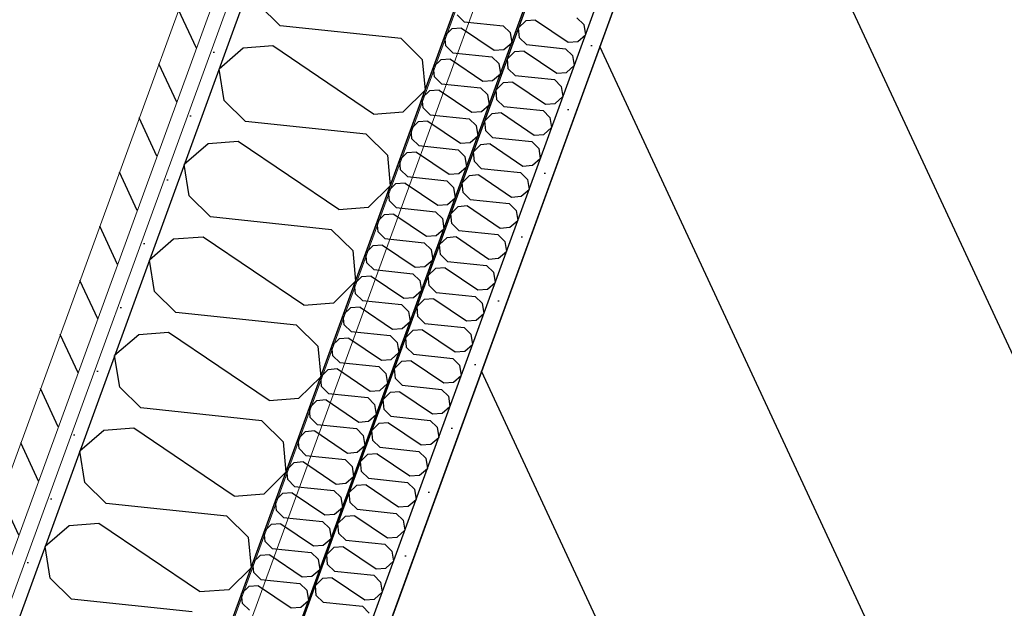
# Model space of a CAD drawing. Header units: millimetres. Extents: x 112481703 to 112588235, y 1264638581 to 1264713486.
# Tile 322 of 487: x 112574017 to 112574743, y 1264680013 to 1264680447. Entities that reach past the tile are written whole.
import ezdxf
from ezdxf.enums import TextEntityAlignment as Align

# ---------------------------------------------------------------- set-up
doc = ezdxf.new("R2010")
doc.units = ezdxf.units.MM
doc.header["$LTSCALE"] = 0.5
doc.header["$MEASUREMENT"] = 0
doc.linetypes.add('PLINE', pattern=[0])
for name, color, linetype, lineweight in [('235- Utvendig kledning og overflate', 7, 'Continuous', 0), ('236- Innvendig kledning og overflate', 7, 'Continuous', 0), ('262- Taktekking', 7, 'Continuous', 0)]:
    doc.layers.add(name, color=color, linetype=linetype, lineweight=lineweight)
for name, color, linetype in [('862- M___Nettoareal', 7, 'Continuous'), ('862- M___Nettoareal (1-100)', 7, 'Continuous'), ('862- M___Nettoareal(Polylinje)', 7, 'Continuous'), ('LA_farge_dekke_asfalt2', 7, 'Continuous'), ('Yttervegger.A225', 7, 'Continuous'), ('Yttervegger.A225 (Skravur)', 7, 'Continuous')]:
    doc.layers.add(name, color=color, linetype=linetype)
doc.styles.add('GENERATED_STYLE_1', font='arial.ttf')
pattern_1 = [(249.956, (112557650, 1264717795), (-81.357, 29.68231), [0, -50]), (249.956, (112557682.11, 1264717756.67), (-81.357, 29.68231), [0, -50])]

# ---------------------------------------------------------------- blocks, each defined once
blk = doc.blocks.new('Korridor_14_9', base_point=(112576467.69, 1264681824.89))
at = {"layer": '862- M___Nettoareal(Polylinje)', "linetype": 'PLINE', "flags": 128}
blk.add_lwpolyline([(112572601.77, 1264674908.62), (112573784.51, 1264674477.11), (112574626.15, 1264676783.97), (112575767.2, 1264676367.67), (112576177.67, 1264676217.91), (112577188.97, 1264678989.83), (112578571.29, 1264682778.66), (112579511.2, 1264685354.88), (112580089.16, 1264686939.02), (112578574.08, 1264687491.78), (112577945.57, 1264685769.06), (112576575.95, 1264686268.75), (112573384.41, 1264677520.97), (112565766.91, 1264680300.14), (112564833.5, 1264677741.73), (112566533.44, 1264677121.53), (112567763.15, 1264676672.88), (112567763.5, 1264676673.82), (112569134.12, 1264676173.76)], close=True, dxfattribs=at)
blk = doc.blocks.new('*X107', base_point=(112557650, 1264717795))
at = {"layer": 'Yttervegger.A225 (Skravur)', "linetype": 'PLINE'}
for p, q in [((112574209.01, 1264680442.09), (112574193.3, 1264680457.53)), ((112574298, 1264680432.72), (112574209.01, 1264680442.09)), ((112574298, 1264680432.72), (112574313.71, 1264680417.28)), ((112574181.65, 1264680425.61), (112574163.93, 1264680410.32)), ((112574203.61, 1264680427.31), (112574181.65, 1264680425.61)), ((112574277.73, 1264680377.17), (112574203.61, 1264680427.31)), ((112574313.71, 1264680417.28), (112574315.79, 1264680394.76)), ((112574167.64, 1264680387.2), (112574163.93, 1264680410.32)), ((112574299.69, 1264680378.87), (112574315.79, 1264680394.76)), ((112574183.34, 1264680371.76), (112574167.64, 1264680387.2)), ((112574277.73, 1264680377.17), (112574299.69, 1264680378.87)), ((112574272.34, 1264680362.39), (112574183.34, 1264680371.76)), ((112574177.95, 1264680356.98), (112574155.99, 1264680355.28)), ((112574252.07, 1264680306.84), (112574177.95, 1264680356.98)), ((112574272.34, 1264680362.39), (112574288.05, 1264680346.95)), ((112574155.99, 1264680355.28), (112574138.27, 1264680339.99)), ((112574288.05, 1264680346.95), (112574290.13, 1264680324.43)), ((112574141.98, 1264680316.87), (112574138.27, 1264680339.99)), ((112574274.03, 1264680308.53), (112574290.13, 1264680324.43)), ((112574157.68, 1264680301.42), (112574141.98, 1264680316.87)), ((112574252.07, 1264680306.84), (112574274.03, 1264680308.53)), ((112574246.68, 1264680292.06), (112574157.68, 1264680301.42)), ((112574246.68, 1264680292.06), (112574262.39, 1264680276.62)), ((112574130.33, 1264680284.95), (112574112.61, 1264680269.65)), ((112574152.29, 1264680286.65), (112574130.33, 1264680284.95)), ((112574226.41, 1264680236.5), (112574152.29, 1264680286.65)), ((112574262.39, 1264680276.62), (112574264.47, 1264680254.09)), ((112574116.32, 1264680246.53), (112574112.61, 1264680269.65)), ((112574248.37, 1264680238.2), (112574264.47, 1264680254.09)), ((112574132.02, 1264680231.09), (112574116.32, 1264680246.53)), ((112574226.41, 1264680236.5), (112574248.37, 1264680238.2)), ((112574221.02, 1264680221.73), (112574132.02, 1264680231.09)), ((112574221.02, 1264680221.73), (112574236.73, 1264680206.28)), ((112574104.67, 1264680214.62), (112574086.95, 1264680199.32)), ((112574126.63, 1264680216.32), (112574104.67, 1264680214.62)), ((112574200.75, 1264680166.17), (112574126.63, 1264680216.32)), ((112574236.73, 1264680206.28), (112574238.81, 1264680183.76)), ((112574090.66, 1264680176.2), (112574086.95, 1264680199.32)), ((112574222.71, 1264680167.87), (112574238.81, 1264680183.76)), ((112574106.36, 1264680160.76), (112574090.66, 1264680176.2)), ((112574200.75, 1264680166.17), (112574222.71, 1264680167.87)), ((112574195.36, 1264680151.39), (112574106.36, 1264680160.76)), ((112574195.36, 1264680151.39), (112574211.07, 1264680135.95)), ((112574079.01, 1264680144.28), (112574061.29, 1264680128.99)), ((112574100.97, 1264680145.98), (112574079.01, 1264680144.28)), ((112574175.09, 1264680095.84), (112574100.97, 1264680145.98)), ((112574211.07, 1264680135.95), (112574213.15, 1264680113.43)), ((112574065, 1264680105.87), (112574061.29, 1264680128.99)), ((112574197.05, 1264680097.54), (112574213.15, 1264680113.43)), ((112574080.7, 1264680090.43), (112574065, 1264680105.87)), ((112574175.09, 1264680095.84), (112574197.05, 1264680097.54)), ((112574169.7, 1264680081.06), (112574080.7, 1264680090.43)), ((112574053.35, 1264680073.95), (112574035.63, 1264680058.66)), ((112574075.31, 1264680075.65), (112574053.35, 1264680073.95)), ((112574149.43, 1264680025.51), (112574075.31, 1264680075.65)), ((112574169.7, 1264680081.06), (112574185.41, 1264680065.62)), ((112574185.41, 1264680065.62), (112574187.49, 1264680043.1)), ((112574039.34, 1264680035.54), (112574035.63, 1264680058.66)), ((112574171.39, 1264680027.2), (112574187.49, 1264680043.1)), ((112574055.04, 1264680020.09), (112574039.34, 1264680035.54)), ((112574149.43, 1264680025.51), (112574171.39, 1264680027.2)), ((112574144.04, 1264680010.73), (112574055.04, 1264680020.09))]:
    blk.add_line(p, q, dxfattribs=at)
blk = doc.blocks.new('*X568', base_point=(112557650, 1264717795))
at = {"layer": 'Yttervegger.A225 (Skravur)', "linetype": 'PLINE'}
for p, q in [((112574389.93, 1264680445.85), (112574384.71, 1264680440.69)), ((112574397.05, 1264680446.4), (112574389.93, 1264680445.85)), ((112574397.05, 1264680446.4), (112574421.09, 1264680430.13)), ((112574427.67, 1264680448.15), (112574432.76, 1264680443.14)), ((112574385.39, 1264680433.39), (112574384.71, 1264680440.69)), ((112574432.76, 1264680443.14), (112574433.96, 1264680435.65)), ((112574390.48, 1264680428.38), (112574385.39, 1264680433.39)), ((112574421.09, 1264680430.13), (112574428.21, 1264680430.69)), ((112574428.21, 1264680430.69), (112574433.96, 1264680435.65)), ((112574381.61, 1264680423.04), (112574376.39, 1264680417.88)), ((112574388.73, 1264680423.59), (112574381.61, 1264680423.04)), ((112574388.73, 1264680423.59), (112574412.77, 1264680407.32)), ((112574390.48, 1264680428.38), (112574419.34, 1264680425.34)), ((112574419.34, 1264680425.34), (112574424.44, 1264680420.33)), ((112574377.06, 1264680410.58), (112574376.39, 1264680417.88)), ((112574424.44, 1264680420.33), (112574425.64, 1264680412.84)), ((112574382.16, 1264680405.57), (112574377.06, 1264680410.58)), ((112574412.77, 1264680407.32), (112574419.89, 1264680407.87)), ((112574419.89, 1264680407.87), (112574425.64, 1264680412.84)), ((112574380.41, 1264680400.78), (112574373.29, 1264680400.23)), ((112574380.41, 1264680400.78), (112574404.45, 1264680384.51)), ((112574382.16, 1264680405.57), (112574411.02, 1264680402.53)), ((112574411.02, 1264680402.53), (112574416.12, 1264680397.52)), ((112574373.29, 1264680400.23), (112574368.07, 1264680395.07)), ((112574368.74, 1264680387.77), (112574368.07, 1264680395.07)), ((112574416.12, 1264680397.52), (112574417.32, 1264680390.03)), ((112574373.84, 1264680382.76), (112574368.74, 1264680387.77)), ((112574411.57, 1264680385.06), (112574417.32, 1264680390.03)), ((112574373.84, 1264680382.76), (112574402.7, 1264680379.72)), ((112574402.7, 1264680379.72), (112574407.79, 1264680374.71)), ((112574404.45, 1264680384.51), (112574411.57, 1264680385.06)), ((112574364.96, 1264680377.41), (112574359.74, 1264680372.26)), ((112574360.42, 1264680364.96), (112574359.74, 1264680372.26)), ((112574372.09, 1264680377.97), (112574364.96, 1264680377.41)), ((112574372.09, 1264680377.97), (112574396.13, 1264680361.7)), ((112574407.79, 1264680374.71), (112574409, 1264680367.21)), ((112574365.51, 1264680359.95), (112574360.42, 1264680364.96)), ((112574403.25, 1264680362.25), (112574409, 1264680367.21)), ((112574365.51, 1264680359.95), (112574394.38, 1264680356.91)), ((112574396.13, 1264680361.7), (112574403.25, 1264680362.25)), ((112574356.64, 1264680354.6), (112574351.42, 1264680349.45)), ((112574363.76, 1264680355.16), (112574356.64, 1264680354.6)), ((112574363.76, 1264680355.16), (112574387.8, 1264680338.89)), ((112574394.38, 1264680356.91), (112574399.47, 1264680351.9)), ((112574399.47, 1264680351.9), (112574400.67, 1264680344.4)), ((112574352.1, 1264680342.15), (112574351.42, 1264680349.45)), ((112574394.93, 1264680339.44), (112574400.67, 1264680344.4)), ((112574357.19, 1264680337.14), (112574352.1, 1264680342.15)), ((112574357.19, 1264680337.14), (112574386.05, 1264680334.1)), ((112574387.8, 1264680338.89), (112574394.93, 1264680339.44)), ((112574348.32, 1264680331.79), (112574343.1, 1264680326.64)), ((112574355.44, 1264680332.34), (112574348.32, 1264680331.79)), ((112574355.44, 1264680332.34), (112574379.48, 1264680316.08)), ((112574386.05, 1264680334.1), (112574391.15, 1264680329.09)), ((112574391.15, 1264680329.09), (112574392.35, 1264680321.59)), ((112574343.77, 1264680319.34), (112574343.1, 1264680326.64)), ((112574386.6, 1264680316.63), (112574392.35, 1264680321.59)), ((112574348.87, 1264680314.33), (112574343.77, 1264680319.34)), ((112574348.87, 1264680314.33), (112574377.73, 1264680311.29)), ((112574379.48, 1264680316.08), (112574386.6, 1264680316.63)), ((112574340, 1264680308.98), (112574334.78, 1264680303.83)), ((112574347.12, 1264680309.53), (112574340, 1264680308.98)), ((112574347.12, 1264680309.53), (112574371.16, 1264680293.27)), ((112574377.73, 1264680311.29), (112574382.83, 1264680306.28)), ((112574382.83, 1264680306.28), (112574384.03, 1264680298.78)), ((112574335.45, 1264680296.52), (112574334.78, 1264680303.83)), ((112574340.55, 1264680291.52), (112574335.45, 1264680296.52)), ((112574371.16, 1264680293.27), (112574378.28, 1264680293.82)), ((112574378.28, 1264680293.82), (112574384.03, 1264680298.78)), ((112574331.68, 1264680286.17), (112574326.45, 1264680281.02)), ((112574338.8, 1264680286.72), (112574331.68, 1264680286.17)), ((112574338.8, 1264680286.72), (112574362.84, 1264680270.46)), ((112574340.55, 1264680291.52), (112574369.41, 1264680288.48)), ((112574369.41, 1264680288.48), (112574374.5, 1264680283.47)), ((112574327.13, 1264680273.71), (112574326.45, 1264680281.02)), ((112574374.5, 1264680283.47), (112574375.71, 1264680275.97)), ((112574332.22, 1264680268.71), (112574327.13, 1264680273.71)), ((112574362.84, 1264680270.46), (112574369.96, 1264680271.01)), ((112574369.96, 1264680271.01), (112574375.71, 1264680275.97)), ((112574323.35, 1264680263.36), (112574318.13, 1264680258.21)), ((112574330.48, 1264680263.91), (112574323.35, 1264680263.36)), ((112574330.48, 1264680263.91), (112574354.51, 1264680247.65)), ((112574332.22, 1264680268.71), (112574361.09, 1264680265.67)), ((112574361.09, 1264680265.67), (112574366.18, 1264680260.66)), ((112574318.81, 1264680250.9), (112574318.13, 1264680258.21)), ((112574366.18, 1264680260.66), (112574367.39, 1264680253.16)), ((112574323.9, 1264680245.9), (112574318.81, 1264680250.9)), ((112574354.51, 1264680247.65), (112574361.64, 1264680248.2)), ((112574361.64, 1264680248.2), (112574367.39, 1264680253.16)), ((112574322.15, 1264680241.1), (112574315.03, 1264680240.55)), ((112574322.15, 1264680241.1), (112574346.19, 1264680224.84)), ((112574323.9, 1264680245.9), (112574352.77, 1264680242.86)), ((112574352.77, 1264680242.86), (112574357.86, 1264680237.85)), ((112574315.03, 1264680240.55), (112574309.81, 1264680235.4)), ((112574310.49, 1264680228.09), (112574309.81, 1264680235.4)), ((112574357.86, 1264680237.85), (112574359.06, 1264680230.35)), ((112574315.58, 1264680223.08), (112574310.49, 1264680228.09)), ((112574353.31, 1264680225.39), (112574359.06, 1264680230.35)), ((112574315.58, 1264680223.08), (112574344.44, 1264680220.05)), ((112574344.44, 1264680220.05), (112574349.54, 1264680215.04)), ((112574346.19, 1264680224.84), (112574353.31, 1264680225.39)), ((112574306.71, 1264680217.74), (112574301.49, 1264680212.59)), ((112574302.16, 1264680205.28), (112574301.49, 1264680212.59)), ((112574313.83, 1264680218.29), (112574306.71, 1264680217.74)), ((112574313.83, 1264680218.29), (112574337.87, 1264680202.03)), ((112574349.54, 1264680215.04), (112574350.74, 1264680207.54)), ((112574307.26, 1264680200.27), (112574302.16, 1264680205.28)), ((112574344.99, 1264680202.58), (112574350.74, 1264680207.54)), ((112574307.26, 1264680200.27), (112574336.12, 1264680197.24)), ((112574337.87, 1264680202.03), (112574344.99, 1264680202.58)), ((112574298.39, 1264680194.93), (112574293.17, 1264680189.78)), ((112574305.51, 1264680195.48), (112574298.39, 1264680194.93)), ((112574305.51, 1264680195.48), (112574329.55, 1264680179.22)), ((112574336.12, 1264680197.24), (112574341.22, 1264680192.23)), ((112574341.22, 1264680192.23), (112574342.42, 1264680184.73)), ((112574293.84, 1264680182.47), (112574293.17, 1264680189.78)), ((112574336.67, 1264680179.77), (112574342.42, 1264680184.73)), ((112574298.94, 1264680177.46), (112574293.84, 1264680182.47)), ((112574298.94, 1264680177.46), (112574327.8, 1264680174.43)), ((112574329.55, 1264680179.22), (112574336.67, 1264680179.77)), ((112574290.06, 1264680172.12), (112574284.84, 1264680166.97)), ((112574297.19, 1264680172.67), (112574290.06, 1264680172.12)), ((112574297.19, 1264680172.67), (112574321.23, 1264680156.41)), ((112574327.8, 1264680174.43), (112574332.89, 1264680169.42)), ((112574332.89, 1264680169.42), (112574334.1, 1264680161.92)), ((112574285.52, 1264680159.66), (112574284.84, 1264680166.97)), ((112574328.35, 1264680156.96), (112574334.1, 1264680161.92)), ((112574290.61, 1264680154.65), (112574285.52, 1264680159.66)), ((112574290.61, 1264680154.65), (112574319.48, 1264680151.62)), ((112574321.23, 1264680156.41), (112574328.35, 1264680156.96)), ((112574281.74, 1264680149.31), (112574276.52, 1264680144.16)), ((112574288.86, 1264680149.86), (112574281.74, 1264680149.31)), ((112574288.86, 1264680149.86), (112574312.9, 1264680133.6)), ((112574319.48, 1264680151.62), (112574324.57, 1264680146.61)), ((112574324.57, 1264680146.61), (112574325.77, 1264680139.11)), ((112574277.2, 1264680136.85), (112574276.52, 1264680144.16)), ((112574282.29, 1264680131.84), (112574277.2, 1264680136.85)), ((112574312.9, 1264680133.6), (112574320.03, 1264680134.15)), ((112574320.03, 1264680134.15), (112574325.77, 1264680139.11)), ((112574273.42, 1264680126.5), (112574268.2, 1264680121.35)), ((112574280.54, 1264680127.05), (112574273.42, 1264680126.5)), ((112574280.54, 1264680127.05), (112574304.58, 1264680110.79)), ((112574282.29, 1264680131.84), (112574311.15, 1264680128.8)), ((112574311.15, 1264680128.8), (112574316.25, 1264680123.8)), ((112574268.87, 1264680114.04), (112574268.2, 1264680121.35)), ((112574316.25, 1264680123.8), (112574317.45, 1264680116.3)), ((112574273.97, 1264680109.03), (112574268.87, 1264680114.04)), ((112574304.58, 1264680110.79), (112574311.7, 1264680111.34)), ((112574311.7, 1264680111.34), (112574317.45, 1264680116.3)), ((112574265.1, 1264680103.69), (112574259.88, 1264680098.53)), ((112574272.22, 1264680104.24), (112574265.1, 1264680103.69)), ((112574272.22, 1264680104.24), (112574296.26, 1264680087.98)), ((112574273.97, 1264680109.03), (112574302.83, 1264680105.99)), ((112574302.83, 1264680105.99), (112574307.93, 1264680100.99)), ((112574260.55, 1264680091.23), (112574259.88, 1264680098.53)), ((112574307.93, 1264680100.99), (112574309.13, 1264680093.49)), ((112574265.65, 1264680086.22), (112574260.55, 1264680091.23)), ((112574296.26, 1264680087.98), (112574303.38, 1264680088.53)), ((112574303.38, 1264680088.53), (112574309.13, 1264680093.49)), ((112574263.9, 1264680081.43), (112574256.78, 1264680080.88)), ((112574263.9, 1264680081.43), (112574287.94, 1264680065.17)), ((112574265.65, 1264680086.22), (112574294.51, 1264680083.18)), ((112574294.51, 1264680083.18), (112574299.6, 1264680078.18)), ((112574256.78, 1264680080.88), (112574251.55, 1264680075.72)), ((112574252.23, 1264680068.42), (112574251.55, 1264680075.72)), ((112574299.6, 1264680078.18), (112574300.81, 1264680070.68)), ((112574257.32, 1264680063.41), (112574252.23, 1264680068.42)), ((112574295.06, 1264680065.72), (112574300.81, 1264680070.68)), ((112574257.32, 1264680063.41), (112574286.19, 1264680060.37)), ((112574286.19, 1264680060.37), (112574291.28, 1264680055.36)), ((112574287.94, 1264680065.17), (112574295.06, 1264680065.72)), ((112574248.45, 1264680058.07), (112574243.23, 1264680052.91)), ((112574243.91, 1264680045.61), (112574243.23, 1264680052.91)), ((112574255.58, 1264680058.62), (112574248.45, 1264680058.07)), ((112574255.58, 1264680058.62), (112574279.61, 1264680042.35)), ((112574291.28, 1264680055.36), (112574292.49, 1264680047.87)), ((112574249, 1264680040.6), (112574243.91, 1264680045.61)), ((112574286.74, 1264680042.91), (112574292.49, 1264680047.87)), ((112574249, 1264680040.6), (112574277.87, 1264680037.56)), ((112574279.61, 1264680042.35), (112574286.74, 1264680042.91)), ((112574240.13, 1264680035.26), (112574234.91, 1264680030.1)), ((112574247.25, 1264680035.81), (112574240.13, 1264680035.26)), ((112574247.25, 1264680035.81), (112574271.29, 1264680019.54)), ((112574277.87, 1264680037.56), (112574282.96, 1264680032.55)), ((112574282.96, 1264680032.55), (112574284.16, 1264680025.06)), ((112574235.59, 1264680022.8), (112574234.91, 1264680030.1)), ((112574278.41, 1264680020.1), (112574284.16, 1264680025.06)), ((112574240.68, 1264680017.79), (112574235.59, 1264680022.8)), ((112574240.68, 1264680017.79), (112574269.54, 1264680014.75)), ((112574271.29, 1264680019.54), (112574278.41, 1264680020.1)), ((112574269.54, 1264680014.75), (112574274.64, 1264680009.74))]:
    blk.add_line(p, q, dxfattribs=at)
blk = doc.blocks.new('*X572', base_point=(112557650, 1264717795))
at = {"layer": 'Yttervegger.A225 (Skravur)', "linetype": 'PLINE'}
for p, q in [((112574344.45, 1264680445.17), (112574339.35, 1264680450.18)), ((112574344.45, 1264680445.17), (112574373.31, 1264680442.14)), ((112574335.58, 1264680439.83), (112574330.36, 1264680434.68)), ((112574342.7, 1264680440.38), (112574335.58, 1264680439.83)), ((112574342.7, 1264680440.38), (112574366.74, 1264680424.12)), ((112574373.31, 1264680442.14), (112574378.41, 1264680437.13)), ((112574378.41, 1264680437.13), (112574379.61, 1264680429.63)), ((112574331.03, 1264680427.37), (112574330.36, 1264680434.68)), ((112574373.86, 1264680424.67), (112574379.61, 1264680429.63)), ((112574336.13, 1264680422.36), (112574331.03, 1264680427.37)), ((112574336.13, 1264680422.36), (112574364.99, 1264680419.33)), ((112574366.74, 1264680424.12), (112574373.86, 1264680424.67)), ((112574327.25, 1264680417.02), (112574322.03, 1264680411.87)), ((112574334.38, 1264680417.57), (112574327.25, 1264680417.02)), ((112574334.38, 1264680417.57), (112574358.42, 1264680401.31)), ((112574364.99, 1264680419.33), (112574370.08, 1264680414.32)), ((112574322.71, 1264680404.56), (112574322.03, 1264680411.87)), ((112574370.08, 1264680414.32), (112574371.29, 1264680406.82)), ((112574327.8, 1264680399.55), (112574322.71, 1264680404.56)), ((112574358.42, 1264680401.31), (112574365.54, 1264680401.86)), ((112574365.54, 1264680401.86), (112574371.29, 1264680406.82)), ((112574318.93, 1264680394.21), (112574313.71, 1264680389.06)), ((112574326.05, 1264680394.76), (112574318.93, 1264680394.21)), ((112574326.05, 1264680394.76), (112574350.09, 1264680378.5)), ((112574327.8, 1264680399.55), (112574356.67, 1264680396.52)), ((112574356.67, 1264680396.52), (112574361.76, 1264680391.51)), ((112574314.39, 1264680381.75), (112574313.71, 1264680389.06)), ((112574361.76, 1264680391.51), (112574362.96, 1264680384.01)), ((112574319.48, 1264680376.74), (112574314.39, 1264680381.75)), ((112574350.09, 1264680378.5), (112574357.22, 1264680379.05)), ((112574357.22, 1264680379.05), (112574362.96, 1264680384.01)), ((112574317.73, 1264680371.95), (112574310.61, 1264680371.4)), ((112574317.73, 1264680371.95), (112574341.77, 1264680355.69)), ((112574319.48, 1264680376.74), (112574348.34, 1264680373.7)), ((112574348.34, 1264680373.7), (112574353.44, 1264680368.7)), ((112574310.61, 1264680371.4), (112574305.39, 1264680366.24)), ((112574306.06, 1264680358.94), (112574305.39, 1264680366.24)), ((112574353.44, 1264680368.7), (112574354.64, 1264680361.2)), ((112574311.16, 1264680353.93), (112574306.06, 1264680358.94)), ((112574348.89, 1264680356.24), (112574354.64, 1264680361.2)), ((112574311.16, 1264680353.93), (112574340.02, 1264680350.89)), ((112574340.02, 1264680350.89), (112574345.12, 1264680345.89)), ((112574341.77, 1264680355.69), (112574348.89, 1264680356.24)), ((112574302.29, 1264680348.59), (112574297.07, 1264680343.43)), ((112574297.74, 1264680336.13), (112574297.07, 1264680343.43)), ((112574309.41, 1264680349.14), (112574302.29, 1264680348.59)), ((112574309.41, 1264680349.14), (112574333.45, 1264680332.88)), ((112574345.12, 1264680345.89), (112574346.32, 1264680338.39)), ((112574302.84, 1264680331.12), (112574297.74, 1264680336.13)), ((112574340.57, 1264680333.43), (112574346.32, 1264680338.39)), ((112574302.84, 1264680331.12), (112574331.7, 1264680328.08)), ((112574331.7, 1264680328.08), (112574336.79, 1264680323.08)), ((112574333.45, 1264680332.88), (112574340.57, 1264680333.43)), ((112574293.97, 1264680325.78), (112574288.74, 1264680320.62)), ((112574301.09, 1264680326.33), (112574293.97, 1264680325.78)), ((112574301.09, 1264680326.33), (112574325.13, 1264680310.07)), ((112574336.79, 1264680323.08), (112574338, 1264680315.58)), ((112574289.42, 1264680313.32), (112574288.74, 1264680320.62)), ((112574332.25, 1264680310.62), (112574338, 1264680315.58)), ((112574294.51, 1264680308.31), (112574289.42, 1264680313.32)), ((112574294.51, 1264680308.31), (112574323.38, 1264680305.27)), ((112574325.13, 1264680310.07), (112574332.25, 1264680310.62)), ((112574285.64, 1264680302.97), (112574280.42, 1264680297.81)), ((112574292.77, 1264680303.52), (112574285.64, 1264680302.97)), ((112574292.77, 1264680303.52), (112574316.8, 1264680287.25)), ((112574323.38, 1264680305.27), (112574328.47, 1264680300.26)), ((112574328.47, 1264680300.26), (112574329.68, 1264680292.77)), ((112574281.1, 1264680290.51), (112574280.42, 1264680297.81)), ((112574323.93, 1264680287.81), (112574329.68, 1264680292.77)), ((112574286.19, 1264680285.5), (112574281.1, 1264680290.51)), ((112574286.19, 1264680285.5), (112574315.06, 1264680282.46)), ((112574316.8, 1264680287.25), (112574323.93, 1264680287.81)), ((112574277.32, 1264680280.16), (112574272.1, 1264680275)), ((112574284.44, 1264680280.71), (112574277.32, 1264680280.16)), ((112574284.44, 1264680280.71), (112574308.48, 1264680264.44)), ((112574315.06, 1264680282.46), (112574320.15, 1264680277.45)), ((112574320.15, 1264680277.45), (112574321.35, 1264680269.96)), ((112574272.78, 1264680267.7), (112574272.1, 1264680275)), ((112574315.6, 1264680265), (112574321.35, 1264680269.96)), ((112574277.87, 1264680262.69), (112574272.78, 1264680267.7)), ((112574277.87, 1264680262.69), (112574306.73, 1264680259.65)), ((112574308.48, 1264680264.44), (112574315.6, 1264680265)), ((112574269, 1264680257.35), (112574263.78, 1264680252.19)), ((112574276.12, 1264680257.9), (112574269, 1264680257.35)), ((112574276.12, 1264680257.9), (112574300.16, 1264680241.63)), ((112574306.73, 1264680259.65), (112574311.83, 1264680254.64)), ((112574264.45, 1264680244.89), (112574263.78, 1264680252.19)), ((112574311.83, 1264680254.64), (112574313.03, 1264680247.15)), ((112574269.55, 1264680239.88), (112574264.45, 1264680244.89)), ((112574300.16, 1264680241.63), (112574307.28, 1264680242.18)), ((112574307.28, 1264680242.18), (112574313.03, 1264680247.15)), ((112574260.68, 1264680234.54), (112574255.46, 1264680229.38)), ((112574267.8, 1264680235.09), (112574260.68, 1264680234.54)), ((112574267.8, 1264680235.09), (112574291.84, 1264680218.82)), ((112574269.55, 1264680239.88), (112574298.41, 1264680236.84)), ((112574298.41, 1264680236.84), (112574303.51, 1264680231.83)), ((112574256.13, 1264680222.08), (112574255.46, 1264680229.38)), ((112574303.51, 1264680231.83), (112574304.71, 1264680224.34)), ((112574261.23, 1264680217.07), (112574256.13, 1264680222.08)), ((112574291.84, 1264680218.82), (112574298.96, 1264680219.37)), ((112574298.96, 1264680219.37), (112574304.71, 1264680224.34)), ((112574259.48, 1264680212.28), (112574252.35, 1264680211.72)), ((112574259.48, 1264680212.28), (112574283.52, 1264680196.01)), ((112574261.23, 1264680217.07), (112574290.09, 1264680214.03)), ((112574290.09, 1264680214.03), (112574295.18, 1264680209.02)), ((112574252.35, 1264680211.72), (112574247.13, 1264680206.57)), ((112574247.81, 1264680199.27), (112574247.13, 1264680206.57)), ((112574295.18, 1264680209.02), (112574296.39, 1264680201.52)), ((112574252.9, 1264680194.26), (112574247.81, 1264680199.27)), ((112574290.64, 1264680196.56), (112574296.39, 1264680201.52)), ((112574252.9, 1264680194.26), (112574281.77, 1264680191.22)), ((112574281.77, 1264680191.22), (112574286.86, 1264680186.21)), ((112574283.52, 1264680196.01), (112574290.64, 1264680196.56)), ((112574244.03, 1264680188.91), (112574238.81, 1264680183.76)), ((112574239.49, 1264680176.46), (112574238.81, 1264680183.76)), ((112574251.15, 1264680189.47), (112574244.03, 1264680188.91)), ((112574251.15, 1264680189.47), (112574275.19, 1264680173.2)), ((112574286.86, 1264680186.21), (112574288.07, 1264680178.71)), ((112574244.58, 1264680171.45), (112574239.49, 1264680176.46)), ((112574282.32, 1264680173.75), (112574288.07, 1264680178.71)), ((112574244.58, 1264680171.45), (112574273.44, 1264680168.41)), ((112574273.44, 1264680168.41), (112574278.54, 1264680163.4)), ((112574275.19, 1264680173.2), (112574282.32, 1264680173.75)), ((112574235.71, 1264680166.1), (112574230.49, 1264680160.95)), ((112574242.83, 1264680166.65), (112574235.71, 1264680166.1)), ((112574242.83, 1264680166.65), (112574266.87, 1264680150.39)), ((112574278.54, 1264680163.4), (112574279.74, 1264680155.9)), ((112574231.16, 1264680153.65), (112574230.49, 1264680160.95)), ((112574273.99, 1264680150.94), (112574279.74, 1264680155.9)), ((112574236.26, 1264680148.64), (112574231.16, 1264680153.65)), ((112574236.26, 1264680148.64), (112574265.12, 1264680145.6)), ((112574266.87, 1264680150.39), (112574273.99, 1264680150.94)), ((112574227.39, 1264680143.29), (112574222.17, 1264680138.14)), ((112574234.51, 1264680143.84), (112574227.39, 1264680143.29)), ((112574234.51, 1264680143.84), (112574258.55, 1264680127.58)), ((112574265.12, 1264680145.6), (112574270.22, 1264680140.59)), ((112574270.22, 1264680140.59), (112574271.42, 1264680133.09)), ((112574222.84, 1264680130.83), (112574222.17, 1264680138.14)), ((112574265.67, 1264680128.13), (112574271.42, 1264680133.09)), ((112574227.94, 1264680125.83), (112574222.84, 1264680130.83)), ((112574227.94, 1264680125.83), (112574256.8, 1264680122.79)), ((112574258.55, 1264680127.58), (112574265.67, 1264680128.13)), ((112574219.07, 1264680120.48), (112574213.84, 1264680115.33)), ((112574226.19, 1264680121.03), (112574219.07, 1264680120.48)), ((112574226.19, 1264680121.03), (112574250.23, 1264680104.77)), ((112574256.8, 1264680122.79), (112574261.89, 1264680117.78)), ((112574261.89, 1264680117.78), (112574263.1, 1264680110.28)), ((112574214.52, 1264680108.02), (112574213.84, 1264680115.33)), ((112574257.35, 1264680105.32), (112574263.1, 1264680110.28)), ((112574219.61, 1264680103.02), (112574214.52, 1264680108.02)), ((112574219.61, 1264680103.02), (112574248.48, 1264680099.98)), ((112574250.23, 1264680104.77), (112574257.35, 1264680105.32)), ((112574210.74, 1264680097.67), (112574205.52, 1264680092.52)), ((112574217.87, 1264680098.22), (112574210.74, 1264680097.67)), ((112574217.87, 1264680098.22), (112574241.9, 1264680081.96)), ((112574248.48, 1264680099.98), (112574253.57, 1264680094.97)), ((112574206.2, 1264680085.21), (112574205.52, 1264680092.52)), ((112574253.57, 1264680094.97), (112574254.78, 1264680087.47)), ((112574211.29, 1264680080.21), (112574206.2, 1264680085.21)), ((112574241.9, 1264680081.96), (112574249.03, 1264680082.51)), ((112574249.03, 1264680082.51), (112574254.78, 1264680087.47)), ((112574202.42, 1264680074.86), (112574197.2, 1264680069.71)), ((112574209.54, 1264680075.41), (112574202.42, 1264680074.86)), ((112574209.54, 1264680075.41), (112574233.58, 1264680059.15)), ((112574211.29, 1264680080.21), (112574240.16, 1264680077.17)), ((112574240.16, 1264680077.17), (112574245.25, 1264680072.16)), ((112574197.88, 1264680062.4), (112574197.2, 1264680069.71)), ((112574245.25, 1264680072.16), (112574246.45, 1264680064.66)), ((112574202.97, 1264680057.39), (112574197.88, 1264680062.4)), ((112574233.58, 1264680059.15), (112574240.7, 1264680059.7)), ((112574240.7, 1264680059.7), (112574246.45, 1264680064.66)), ((112574201.22, 1264680052.6), (112574194.1, 1264680052.05)), ((112574201.22, 1264680052.6), (112574225.26, 1264680036.34)), ((112574202.97, 1264680057.39), (112574231.83, 1264680054.36)), ((112574231.83, 1264680054.36), (112574236.93, 1264680049.35)), ((112574194.1, 1264680052.05), (112574188.88, 1264680046.9)), ((112574189.55, 1264680039.59), (112574188.88, 1264680046.9)), ((112574236.93, 1264680049.35), (112574238.13, 1264680041.85)), ((112574194.65, 1264680034.58), (112574189.55, 1264680039.59)), ((112574232.38, 1264680036.89), (112574238.13, 1264680041.85)), ((112574194.65, 1264680034.58), (112574223.51, 1264680031.55)), ((112574223.51, 1264680031.55), (112574228.61, 1264680026.54)), ((112574225.26, 1264680036.34), (112574232.38, 1264680036.89)), ((112574185.78, 1264680029.24), (112574180.56, 1264680024.09)), ((112574181.23, 1264680016.78), (112574180.56, 1264680024.09)), ((112574192.9, 1264680029.79), (112574185.78, 1264680029.24)), ((112574192.9, 1264680029.79), (112574216.94, 1264680013.53)), ((112574228.61, 1264680026.54), (112574229.81, 1264680019.04)), ((112574186.33, 1264680011.77), (112574181.23, 1264680016.78)), ((112574224.06, 1264680014.08), (112574229.81, 1264680019.04)), ((112574216.94, 1264680013.53), (112574224.06, 1264680014.08))]:
    blk.add_line(p, q, dxfattribs=at)
blk = doc.blocks.new('Label_66', base_point=(112575977.64, 1264679797.96))
at = {"layer": '862- M___Nettoareal (1-100)', "char_height": 200, "attachment_point": 1, "rotation": 249.95599, "style": 'GENERATED_STYLE_1'}
for s, insert in [('\\A1;{\\pql;\\pt0,241000;\\fArial|b0|i0|c0|p0;\\W1.000000;57,9\\fArial|b0|i0|c0|p0;\\W1.000000;\\A1{\\H.66x;\\S^  ;}\\fArial|b0|i0|c0|p0;\\W1.000000; m\\fArial|b0|i0|c0|p0;\\W1.000000;\\A1{\\H.66x;\\S2^  ;}\\fArial|b0|i0|c0|p0;\\W1.000000;\\fArial|b0|i0|c0|p0;\\W1.000000;\\fArial|b0|i0|c0|p0;\\W1.000000;\\fArial|b0|i0|c0|p0;\\W1.000000;\\fArial|b0|i0|c0|p0;\\W1.000000;\\fArial|b0|i0|c0|p0;\\W1.000000;\\fArial|b0|i0|c0|p0;\\W1.000000;\\A1{\\H.66x;\\S^  ;}\\fArial|b0|i0|c0|p0;\\W1.000000;\\fArial|b0|i0|c0|p0;\\W1.000000;\\A1{\\H.66x;\\S^  ;}\\fArial|b0|i0|c0|p0;\\W1.000000;\\fArial|b0|i0|c0|p0;\\W1.000000;\\fArial|b0|i0|c0|p0;\\W1.000000;\\fArial|b0|i0|c0|p0;\\W1.000000;\\fArial|b0|i0|c0|p0;\\W1.000000;\\fArial|b0|i0|c0|p0;\\W1.000000;\\fArial|b0|i0|c0|p0;\\W1.000000;\\A1{\\H.66x;\\S^  ;}\\fArial|b0|i0|c0|p0;\\W1.000000;\\fArial|b0|i0|c0|p0;\\W1.000000;\\A1{\\H.66x;\\S^  ;}\\fArial|b0|i0|c0|p0;\\W1.000000;\\fArial|b0|i0|c0|p0;\\W1.000000;\\fArial|b0|i0|c0|p0;\\W1.000000;\\fArial|b0|i0|c0|p0;\\W1.000000;\\fArial|b0|i0|c0|p0;\\W1.000000;\\fArial|b0|i0|c0|p0;\\W1.000000;\\fArial|b0|i0|c0|p0;\\W1.000000;\\A1{\\H.66x;\\S^  ;}\\fArial|b0|i0|c0|p0;\\W1.000000;\\fArial|b0|i0|c0|p0;\\W1.000000;\\A1{\\H.66x;\\S^  ;}\\fArial|b0|i0|c0|p0;\\W1.000000;\\fArial|b0|i0|c0|p0;\\W1.000000;\\fArial|b0|i0|c0|p0;\\W1.000000;\\fArial|b0|i0|c0|p0;\\W1.000000;\\fArial|b0|i0|c0|p0;\\W1.000000;\\fArial|b0|i0|c0|p0;\\W1.000000;\\fArial|b0|i0|c0|p0;\\W1.000000;\\A1{\\H.66x;\\S^  ;}\\fArial|b0|i0|c0|p0;\\W1.000000;\\fArial|b0|i0|c0|p0;\\W1.000000;\\A1{\\H.66x;\\S^  ;}\\fArial|b0|i0|c0|p0;\\W1.000000;\\fArial|b0|i0|c0|p0;\\W1.000000;\\fArial|b0|i0|c0|p0;\\W1.000000;\\fArial|b0|i0|c0|p0;\\W1.000000;\\fArial|b0|i0|c0|p0;\\W1.000000;\\fArial|b0|i0|c0|p0;\\W1.000000;\\fArial|b0|i0|c0|p0;\\W1.000000;\\fArial|b0|i0|c0|p0;\\W1.000000;}', (112575948.14, 1264680317.3)), ('\\A1;{\\pql;\\pt0,241000;\\fArial|b0|i0|c0|p0;\\W1.000000;Korridor\\fArial|b0|i0|c0|p0;\\W1.000000;\\A1{\\H.66x;\\S^  ;}\\fArial|b0|i0|c0|p0;\\W1.000000;\\fArial|b0|i0|c0|p0;\\W1.000000;\\A1{\\H.66x;\\S^  ;}\\fArial|b0|i0|c0|p0;\\W1.000000;\\fArial|b0|i0|c0|p0;\\W1.000000;\\fArial|b0|i0|c0|p0;\\W1.000000;\\fArial|b0|i0|c0|p0;\\W1.000000;\\fArial|b0|i0|c0|p0;\\W1.000000;\\fArial|b0|i0|c0|p0;\\W1.000000;\\fArial|b0|i0|c0|p0;\\W1.000000;\\A1{\\H.66x;\\S^  ;}\\fArial|b0|i0|c0|p0;\\W1.000000;\\fArial|b0|i0|c0|p0;\\W1.000000;\\A1{\\H.66x;\\S^  ;}\\fArial|b0|i0|c0|p0;\\W1.000000;\\fArial|b0|i0|c0|p0;\\W1.000000;\\fArial|b0|i0|c0|p0;\\W1.000000;\\fArial|b0|i0|c0|p0;\\W1.000000;\\fArial|b0|i0|c0|p0;\\W1.000000;\\fArial|b0|i0|c0|p0;\\W1.000000;\\fArial|b0|i0|c0|p0;\\W1.000000;\\A1{\\H.66x;\\S^  ;}\\fArial|b0|i0|c0|p0;\\W1.000000;\\fArial|b0|i0|c0|p0;\\W1.000000;\\A1{\\H.66x;\\S^  ;}\\fArial|b0|i0|c0|p0;\\W1.000000;\\fArial|b0|i0|c0|p0;\\W1.000000;\\fArial|b0|i0|c0|p0;\\W1.000000;\\fArial|b0|i0|c0|p0;\\W1.000000;\\fArial|b0|i0|c0|p0;\\W1.000000;\\fArial|b0|i0|c0|p0;\\W1.000000;\\fArial|b0|i0|c0|p0;\\W1.000000;\\A1{\\H.66x;\\S^  ;}\\fArial|b0|i0|c0|p0;\\W1.000000;\\fArial|b0|i0|c0|p0;\\W1.000000;\\A1{\\H.66x;\\S^  ;}\\fArial|b0|i0|c0|p0;\\W1.000000;\\fArial|b0|i0|c0|p0;\\W1.000000;\\fArial|b0|i0|c0|p0;\\W1.000000;\\fArial|b0|i0|c0|p0;\\W1.000000;\\fArial|b0|i0|c0|p0;\\W1.000000;\\fArial|b0|i0|c0|p0;\\W1.000000;\\fArial|b0|i0|c0|p0;\\W1.000000;\\A1{\\H.66x;\\S^  ;}\\fArial|b0|i0|c0|p0;\\W1.000000;\\fArial|b0|i0|c0|p0;\\W1.000000;\\A1{\\H.66x;\\S^  ;}\\fArial|b0|i0|c0|p0;\\W1.000000;\\fArial|b0|i0|c0|p0;\\W1.000000;\\fArial|b0|i0|c0|p0;\\W1.000000;\\fArial|b0|i0|c0|p0;\\W1.000000;\\fArial|b0|i0|c0|p0;\\W1.000000;\\fArial|b0|i0|c0|p0;\\W1.000000;\\fArial|b0|i0|c0|p0;\\W1.000000;\\fArial|b0|i0|c0|p0;\\W1.000000;}', (112576246.07, 1264680208.6)), ('\\A1;{\\pql;\\pt0,241000;\\fArial|b0|i0|c0|p0;\\W1.000000;14\\fArial|b0|i0|c0|p0;\\W1.000000;\\A1{\\H.66x;\\S^  ;}\\fArial|b0|i0|c0|p0;\\W1.000000;\\fArial|b0|i0|c0|p0;\\W1.000000;\\A1{\\H.66x;\\S^  ;}\\fArial|b0|i0|c0|p0;\\W1.000000;\\fArial|b0|i0|c0|p0;\\W1.000000;\\fArial|b0|i0|c0|p0;\\W1.000000;\\fArial|b0|i0|c0|p0;\\W1.000000;\\fArial|b0|i0|c0|p0;\\W1.000000;\\fArial|b0|i0|c0|p0;\\W1.000000;\\fArial|b0|i0|c0|p0;\\W1.000000;\\A1{\\H.66x;\\S^  ;}\\fArial|b0|i0|c0|p0;\\W1.000000;\\fArial|b0|i0|c0|p0;\\W1.000000;\\A1{\\H.66x;\\S^  ;}\\fArial|b0|i0|c0|p0;\\W1.000000;\\fArial|b0|i0|c0|p0;\\W1.000000;\\fArial|b0|i0|c0|p0;\\W1.000000;\\fArial|b0|i0|c0|p0;\\W1.000000;\\fArial|b0|i0|c0|p0;\\W1.000000;\\fArial|b0|i0|c0|p0;\\W1.000000;\\fArial|b0|i0|c0|p0;\\W1.000000;\\A1{\\H.66x;\\S^  ;}\\fArial|b0|i0|c0|p0;\\W1.000000;\\fArial|b0|i0|c0|p0;\\W1.000000;\\A1{\\H.66x;\\S^  ;}\\fArial|b0|i0|c0|p0;\\W1.000000;\\fArial|b0|i0|c0|p0;\\W1.000000;\\fArial|b0|i0|c0|p0;\\W1.000000;\\fArial|b0|i0|c0|p0;\\W1.000000;\\fArial|b0|i0|c0|p0;\\W1.000000;\\fArial|b0|i0|c0|p0;\\W1.000000;\\fArial|b0|i0|c0|p0;\\W1.000000;\\A1{\\H.66x;\\S^  ;}\\fArial|b0|i0|c0|p0;\\W1.000000;\\fArial|b0|i0|c0|p0;\\W1.000000;\\A1{\\H.66x;\\S^  ;}\\fArial|b0|i0|c0|p0;\\W1.000000;\\fArial|b0|i0|c0|p0;\\W1.000000;\\fArial|b0|i0|c0|p0;\\W1.000000;\\fArial|b0|i0|c0|p0;\\W1.000000;\\fArial|b0|i0|c0|p0;\\W1.000000;\\fArial|b0|i0|c0|p0;\\W1.000000;\\fArial|b0|i0|c0|p0;\\W1.000000;\\A1{\\H.66x;\\S^  ;}\\fArial|b0|i0|c0|p0;\\W1.000000;\\fArial|b0|i0|c0|p0;\\W1.000000;\\A1{\\H.66x;\\S^  ;}\\fArial|b0|i0|c0|p0;\\W1.000000;\\fArial|b0|i0|c0|p0;\\W1.000000;\\fArial|b0|i0|c0|p0;\\W1.000000;\\fArial|b0|i0|c0|p0;\\W1.000000;\\fArial|b0|i0|c0|p0;\\W1.000000;\\fArial|b0|i0|c0|p0;\\W1.000000;\\fArial|b0|i0|c0|p0;\\W1.000000;\\fArial|b0|i0|c0|p0;\\W1.000000;}', (112576548.18, 1264680119.67))]:
    blk.add_mtext(s, dxfattribs=dict(at, insert=insert))
at = {"layer": '862- M___Nettoareal (1-100)', "style": 'GENERATED_STYLE_1'}
for tag, p in [('DUMMY_108', (112576000.62, 1264680319.44)), ('DUMMY_107', (112576295.87, 1264680211.72)), ('DUMMY_106', (112576591.13, 1264680104))]:
    blk.add_attdef(tag, text='', height=200, rotation=249.95599, dxfattribs=at).set_placement(p, align=Align.TOP_LEFT)

msp = doc.modelspace()

# ---------------------------------------------------------------- hatches: boundary and pattern name
at = {"layer": '262- Taktekking', "linetype": 'Continuous'}
h = msp.add_hatch(dxfattribs=at)
h.set_pattern_fill('Membran', color=256, style=0, pattern_type=2)
h.set_pattern_definition([(249.956, (112557650, 1264717795), (-65.76007, 23.99193), [])])
h.paths.add_polyline_path([(112574740.5, 1264681415.89), (112574739.56, 1264681416.24), (112573982.1, 1264679340.1), (112573983.04, 1264679339.75)])
at = {"layer": 'LA_farge_dekke_asfalt2', "linetype": 'Continuous'}
h = msp.add_hatch(dxfattribs=at)
h.set_pattern_fill('Murverk', color=256, style=0, pattern_type=2)
h.set_pattern_definition([(294.956, (112557650, 1264717795), (163.1938, 75.94596), [])])
h.paths.add_polyline_path([(112562670.28, 1264672618.44), (112565507.41, 1264680394.81), (112573384.41, 1264677520.97), (112579262.36, 1264693631.99), (112587341.37, 1264690684.44), (112579714.93, 1264669780.94), (112576475.27, 1264670962.9), (112575386.63, 1264667979.01)])
at = {"layer": 'Yttervegger.A225 (Skravur)', "linetype": 'Continuous'}
h = msp.add_hatch(dxfattribs=at)
h.set_pattern_fill('Skrålinjer_1', color=256, style=0, pattern_type=2)
h.set_pattern_definition([(294.95599, (112557650, 1264717795), (27.198964, 12.65766), [])])
h.paths.add_polyline_path([(112574524.43, 1264681494.72), (112574515.04, 1264681498.15), (112573757.58, 1264679422.01), (112573766.97, 1264679418.58), (112573778.25, 1264679414.47), (112574535.71, 1264681490.61)])
h = msp.add_hatch(dxfattribs=at)
h.set_pattern_fill('Prikker_tett', color=256, style=0, pattern_type=2)
h.set_pattern_definition(pattern_1)
h.paths.add_polyline_path([(112574555.43, 1264681483.41), (112574546.04, 1264681486.84), (112573788.58, 1264679410.7), (112573797.98, 1264679407.27)])
msp.add_hatch(color=256, dxfattribs=at).paths.add_polyline_path([(112574694.47, 1264681432.69), (112573937.01, 1264679356.55), (112573937.95, 1264679356.2), (112574695.41, 1264681432.34)])
h = msp.add_hatch(dxfattribs=at)
h.set_pattern_fill('Prikker_tett', color=256, style=0, pattern_type=2)
h.set_pattern_definition(pattern_1)
h.paths.add_polyline_path([(112574706.68, 1264681428.23), (112574695.41, 1264681432.34), (112573937.95, 1264679356.2), (112573949.22, 1264679352.09)])
h = msp.add_hatch(dxfattribs=at)
h.set_pattern_fill('Prikker_tett', color=256, style=0, pattern_type=2)
h.set_pattern_definition(pattern_1)
h.paths.add_polyline_path([(112574040.35, 1264679318.85), (112574797.81, 1264681394.99), (112574785.59, 1264681399.44), (112574028.14, 1264679323.3), (112574030.95, 1264679322.27)])

# ---------------------------------------------------------------- linework, layer by layer
at = {"layer": '235- Utvendig kledning og overflate', "linetype": 'PLINE'}
for p, q in [((112574535.71, 1264681490.61), (112573778.25, 1264679414.47)), ((112574546.04, 1264681486.84), (112573788.58, 1264679410.7))]:
    msp.add_line(p, q, dxfattribs=at)
at = {"layer": '235- Utvendig kledning og overflate', "linetype": 'PLINE', "flags": 128}
msp.add_lwpolyline([(112574515.04, 1264681498.15), (112573757.58, 1264679422.01)], dxfattribs=at)
at = {"layer": '236- Innvendig kledning og overflate', "linetype": 'PLINE'}
msp.add_line((112573937.95, 1264679356.2), (112574695.41, 1264681432.34), dxfattribs=at)
at = {"layer": '236- Innvendig kledning og overflate', "linetype": 'PLINE', "flags": 128}
for points in [[(112574694.47, 1264681432.69), (112573937.01, 1264679356.55)], [(112573949.22, 1264679352.09), (112574706.68, 1264681428.23)]]:
    msp.add_lwpolyline(points, dxfattribs=at)
at = {"layer": 'Yttervegger.A225', "linetype": 'PLINE'}
for p, q in [((112574555.43, 1264681483.41), (112573797.98, 1264679407.27)), ((112573937.01, 1264679356.55), (112574694.47, 1264681432.69)), ((112573982.1, 1264679340.1), (112574739.56, 1264681416.24)), ((112573983.04, 1264679339.75), (112574740.5, 1264681415.89)), ((112574028.14, 1264679323.3), (112574785.59, 1264681399.44))]:
    msp.add_line(p, q, dxfattribs=at)
at = {"layer": 'Yttervegger.A225', "linetype": 'PLINE', "flags": 128}
msp.add_lwpolyline([(112574040.35, 1264679318.85), (112574797.81, 1264681394.99)], dxfattribs=at)

# ---------------------------------------------------------------- block references
at = {"layer": '862- M___Nettoareal', "linetype": 'Continuous'}
msp.add_blockref('Korridor_14_9', (112576467.69, 1264681824.89), dxfattribs=at)
at = {"layer": '862- M___Nettoareal (1-100)', "linetype": 'PLINE'}
msp.add_blockref('Label_66', (112575977.64, 1264679797.96), dxfattribs=at)
at = {"layer": 'Yttervegger.A225'}
for name in ['*X107', '*X572', '*X568']:
    msp.add_blockref(name, (112557650, 1264717795), dxfattribs=at)

doc.saveas('drawing.dxf')
